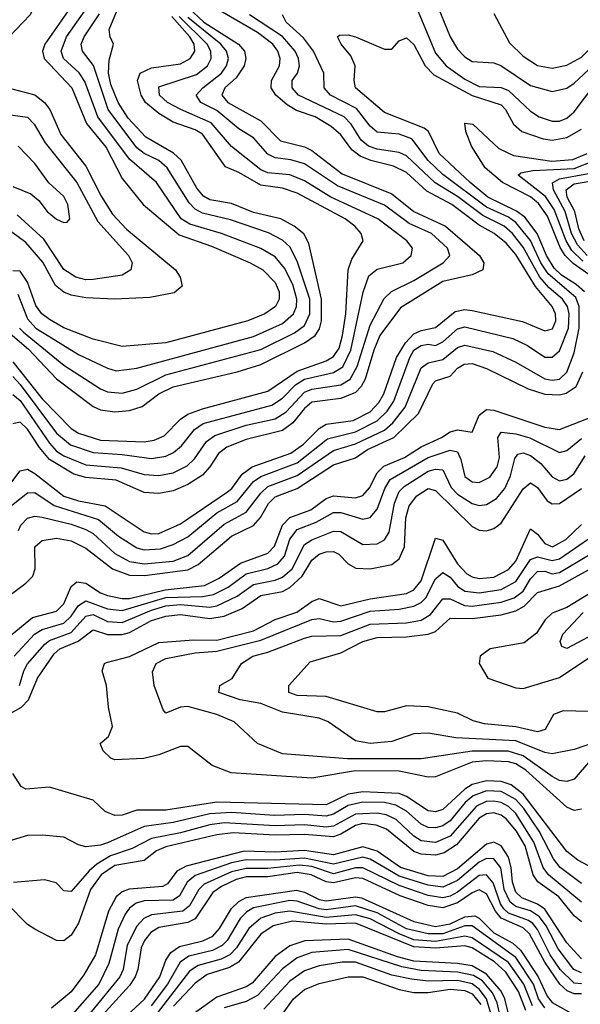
# Model space of a CAD drawing. Header units: inches. Extents: x 884549 to 1028252, y 526810 to 653624.
# Tile 322 of 656: x 891129 to 892667, y 626695 to 629397. Entities that reach past the tile are written whole.
import ezdxf

# ---------------------------------------------------------------- set-up
doc = ezdxf.new("R2010")
doc.units = ezdxf.units.IN
doc.header["$MEASUREMENT"] = 0
doc.layers.add('A8692', color=7, linetype='Continuous')

msp = doc.modelspace()

# ---------------------------------------------------------------- linework, layer by layer
at = {"layer": 'A8692', "color": 5}
for points, elevation in [([(891030, 629592.3), (891166.4, 629490), (891175.2, 629475.2), (891176.5, 629450), (891157.6, 629410), (891080.9, 629330)], 3520), ([(891090, 628547), (891152.3, 628492.3), (891230, 628411.4), (891330, 628335), (891350, 628326), (891390, 628321), (891430, 628324.1), (891464.8, 628335.2), (891510, 628370.3), (891550, 628389), (891725.2, 628430), (891790, 628450.7), (891910, 628510), (891939.3, 628530), (891951.3, 628548.7), (891956.6, 628570), (891957.1, 628630), (891922.2, 628782.2), (891908.7, 628808.7), (891881.7, 628830), (891845.2, 628850), (891770, 628868), (891710, 628892.7), (891650, 628902.8), (891632.9, 628912.9), (891614.7, 628934.7), (891571.4, 629011.4), (891550.7, 629030.7), (891474.3, 629074.3), (891426.2, 629126.2), (891398.4, 629170), (891379, 629219), (891372.2, 629250), (891373.8, 629286.2), (891386.4, 629330), (891377, 629350), (891374.5, 629370), (891425.7, 629494.3)], 3420), ([(892268.4, 629450), (892310.1, 629350), (892330, 629316.2), (892350, 629294.8), (892370, 629282.3), (892430, 629278.7), (892448.6, 629271.4), (892530, 629216.4), (892590, 629199.7), (892630, 629208.9), (892650, 629222.8), (892690, 629259.1), (892750.7, 629329.3), (892847, 629413)], 3260), ([(892430, 629414.2), (892473.2, 629333.2), (892510, 629296.7), (892550, 629270.7), (892590, 629263.8), (892630, 629272.2), (892670, 629293.8), (892830, 629452.2)], 3280), ([(891093.2, 628110), (891130, 628158.8), (891150, 628163), (891170, 628151.6), (891250, 628089.1), (891290, 628076), (891362.8, 628062.8), (891470, 627991.3), (891490, 627985.7), (891510, 627986.8), (891570, 628013.4), (891699.1, 628100.9), (891710.4, 628110), (891739, 628150), (891766.2, 628170), (891873.1, 628206.9), (891907.7, 628232.3), (891950, 628274.5), (891970, 628286.9), (892043.3, 628296.7), (892090, 628320.5), (892114, 628346), (892128.2, 628370), (892162.8, 628470), (892187.6, 628510), (892210, 628534.4), (892230, 628544.2), (892270, 628552.3), (892323.8, 628596.2), (892350, 628601.6), (892370, 628599.1), (892508.4, 628568.4), (892570, 628543.3), (892591.2, 628548.8), (892600.3, 628570), (892599.4, 628590), (892590, 628609.9), (892544.2, 628664.2), (892490, 628752), (892463.9, 628783.9), (892430.8, 628810), (892390, 628832.6), (892314.9, 628890), (892246, 628926), (892190, 628977.3), (892154.4, 628994.4), (892092.2, 629010), (892062.6, 629022.6), (892040.1, 629040.1), (892010, 629080.4), (891983.7, 629103.7), (891939.4, 629130), (891887.8, 629147.8), (891862.9, 629162.9), (891831.9, 629190), (891818.6, 629210), (891819.3, 629230), (891841.4, 629270), (891843.3, 629290), (891836.9, 629310), (891823.5, 629330), (891781.6, 629361.6), (891667.4, 629427.4)], 3280), ([(891267.6, 629430), (891197.9, 629330), (891191.3, 629310), (891195.4, 629290), (891272.1, 629210), (891312.3, 629112.3), (891365.8, 629045.8), (891410, 628960.8), (891467.1, 628890), (891566.5, 628806.5), (891655.1, 628775.1), (891761, 628730), (891795.4, 628710), (891830, 628675.9), (891841.1, 628650), (891840.8, 628630), (891830.6, 628610), (891801.6, 628590), (891754.5, 628570), (891530, 628510.3), (891410, 628500.1), (891330, 628519.6), (891250, 628551.6), (891210, 628573.9), (891189.7, 628589.7), (891172.6, 628612.6), (891150, 628676.5), (891130, 628706.6), (891110, 628707.4)], 3480), ([(891591.2, 629430), (891633.6, 629390), (891729.4, 629330), (891745.2, 629310), (891749.5, 629290), (891744.8, 629270), (891723, 629237), (891691.3, 629210), (891683, 629190), (891699.5, 629170), (891790, 629119.4), (891844.1, 629064.1), (891910, 629047.6), (891930, 629037.9), (892013.8, 628973.8), (892150, 628919), (892210.4, 628870.4), (892297.3, 628830), (892390.6, 628750), (892402, 628730), (892399.5, 628710), (892370, 628696.6), (892290, 628678.2), (892173.5, 628606.5), (892116.8, 628530), (892100.1, 628490), (892076.4, 628410), (892065.6, 628390), (892050, 628373.7), (892010, 628357.6), (891930, 628346.9), (891910, 628330.1), (891877.9, 628290), (891850, 628269.5), (891750, 628244.7), (891696.7, 628223.3), (891674.1, 628205.9), (891650.6, 628169.4), (891630, 628147.1), (891590, 628120.9), (891550, 628103.7), (891510, 628096.6), (891470, 628099.3), (891392.9, 628132.9), (891310, 628140.1), (891277.5, 628150), (891210, 628190), (891182.6, 628222.6), (891150, 628273.2), (891130, 628292.2), (891110, 628287.3)], 3320), ([(891123.7, 628643.7), (891150, 628575.5), (891172.6, 628550), (891290, 628478.2), (891370, 628440.2), (891393.6, 628433.6), (891450, 628440.1), (891770, 628527.5), (891850, 628563.4), (891880.4, 628590), (891888, 628610), (891888.7, 628630), (891878.2, 628670), (891855.3, 628715.3), (891830, 628745.7), (891790, 628768.9), (891682.8, 628810), (891595.4, 628835.4), (891571.7, 628850), (891503.6, 628950), (891430, 629013.8), (891343.4, 629130), (891307.5, 629227.5), (891291.4, 629251.4), (891248.6, 629290), (891242, 629310), (891256.8, 629350), (891313.5, 629430)], 3460), ([(892217.9, 629430), (892270, 629305), (892298.9, 629270), (892350, 629233.4), (892390, 629213.7), (892450, 629211), (892470, 629202.3), (892530, 629145.8), (892554.3, 629130), (892590, 629118.1), (892610, 629118.3), (892630, 629126.6), (892650, 629143.5), (892761.4, 629290), (892870, 629380), (892910, 629402.7)], 3240), ([(891088.4, 628050), (891150, 628098.3), (891170, 628099.2), (891223.5, 628063.5), (891345.3, 628025.3), (891399.3, 627979.3), (891450, 627947.3), (891470, 627941.8), (891515.1, 627944.9), (891550, 627956.6), (891590, 627977.9), (891670, 628043.2), (891725.7, 628074.3), (891770.5, 628129.5), (891790, 628143.6), (891890, 628180.4), (891973.1, 628246.9), (892050, 628265.7), (892110, 628296), (892137.2, 628322.8), (892155.6, 628350), (892199.7, 628470), (892210, 628490), (892230, 628502.8), (892250, 628506.1), (892270, 628502.5), (892290, 628512.6), (892330, 628548.4), (892350, 628554.1), (892482.2, 628522.2), (892522.6, 628502.6), (892570, 628470.4), (892590, 628470.4), (892610, 628488.4), (892634.4, 628550), (892636.2, 628590), (892631.6, 628610), (892617.9, 628630), (892581.3, 628661.3), (892556.4, 628690), (892510, 628772.5), (892481.2, 628810), (892458, 628830), (892399.2, 628859.2), (892330, 628911.5), (892269, 628949), (892190, 629023), (892170, 629031.9), (892110, 629041.3), (892085.8, 629050), (892065.8, 629065.8), (892038.6, 629110), (892019.3, 629130), (891893.9, 629190), (891876.7, 629210), (891876.7, 629230), (891890.9, 629250), (891896.3, 629270), (891893.8, 629290), (891884.9, 629310), (891850, 629350.8), (891759.2, 629410)], 3260), ([(891110, 628417.4), (891130, 628395.7), (891230, 628261.8), (891267.9, 628230), (891330, 628208.6), (891410, 628203.7), (891490, 628192.7), (891530, 628199.2), (891550.9, 628209.1), (891572.8, 628227.2), (891607.9, 628272.1), (891631.8, 628288.2), (891821, 628339), (891850, 628358.4), (891885.2, 628394.8), (891910, 628409.9), (891990, 628428.7), (892015.5, 628444.5), (892037, 628490), (892071.3, 628648.7), (892086.5, 628693.5), (892110, 628712), (892179.9, 628730), (892203, 628750), (892206.6, 628770), (892191, 628790), (892111.2, 628850), (891982.2, 628910), (891910, 628954.6), (891870, 628971), (891810, 628976.9), (891790, 628985), (891710, 629048.6), (891654, 629114), (891570.8, 629150), (891534.1, 629170), (891512.4, 629190), (891510, 629212.2), (891614, 629246), (891644, 629270), (891654.2, 629290), (891653.3, 629310), (891642.7, 629330), (891566, 629406)], 3360), ([(891110, 628457.6), (891190, 628356.2), (891270, 628275.1), (891290, 628261.8), (891350, 628242.5), (891470, 628238.5), (891497.4, 628242.6), (891525, 628255), (891570, 628300.2), (891590, 628314.4), (891630, 628329.2), (891810, 628377.1), (891890, 628432.5), (891970, 628460.9), (891990, 628472.3), (892005.1, 628494.9), (892014.6, 628530), (892023.2, 628590), (892030, 628710), (892040.1, 628739.9), (892071.2, 628790), (892066, 628810), (892048.7, 628830), (892021.8, 628850), (891890, 628920.7), (891850, 628934.8), (891790, 628942.8), (891730, 628977.9), (891693, 628993), (891630, 629082.7), (891610, 629094.3), (891550, 629116), (891510, 629139.5), (891473.4, 629170), (891462.1, 629190), (891451.5, 629230), (891459.4, 629250), (891490, 629264.3), (891570, 629275.8), (891596.3, 629290), (891609.1, 629310), (891607.8, 629330), (891595.9, 629350), (891545.7, 629405.7)], 3380), ([(891110, 628367.9), (891130, 628352), (891210, 628234.2), (891230, 628212.9), (891250, 628199.7), (891310, 628175.4), (891407, 628167), (891470, 628148.8), (891510, 628145.7), (891550, 628153.3), (891587.8, 628172.2), (891608.7, 628191.3), (891641.1, 628238.9), (891664.1, 628255.9), (891750, 628283.9), (891830, 628301), (891859.6, 628320.4), (891910, 628374.4), (891930, 628382.6), (892010, 628394.8), (892035.7, 628410), (892055.1, 628444.9), (892090, 628558.2), (892128.7, 628631.3), (892148.8, 628651.2), (892210, 628681.5), (892291.2, 628730), (892308.9, 628750), (892303.1, 628770), (892258.9, 628810), (892197.7, 628837.7), (892130, 628887.7), (892000.7, 628940.7), (891910, 629000.8), (891872.4, 629012.4), (891830, 629018), (891810, 629027.6), (891770, 629072.9), (891730, 629097.5), (891670, 629147.8), (891625.7, 629170), (891613.2, 629190), (891631.5, 629210), (891682.5, 629250), (891696.4, 629270), (891701.8, 629290), (891696.5, 629310), (891680.2, 629330), (891590, 629403.2)], 3340), ([(891125.3, 627994.7), (891132, 628010), (891150, 628029.2), (891170, 628034.5), (891190, 628031.5), (891270, 628012.7), (891310, 627997.6), (891330, 627986.5), (891390, 627931.7), (891430, 627910), (891470, 627903.9), (891550, 627911.1), (891590, 627926.1), (891690, 628011.9), (891750, 628044.9), (891790, 628097.3), (891810, 628115.3), (891890, 628145.5), (891990, 628214.8), (892050, 628232.7), (892129.5, 628270.5), (892152.3, 628290), (892186.6, 628333.4), (892230, 628441.5), (892250, 628455.3), (892290, 628464.1), (892330, 628497), (892350, 628503.5), (892426.6, 628486.6), (892490, 628456.8), (892570, 628411.1), (892590, 628407.4), (892610, 628410.7), (892630, 628429.3), (892650, 628482.8), (892664.2, 628550), (892664, 628610), (892654.4, 628634.4), (892579.1, 628699.1), (892559.2, 628730), (892530, 628791), (892490, 628840.5), (892470, 628854.6), (892410, 628882.1), (892290, 628971.6), (892250, 629010), (892204.5, 629070), (892170, 629082.3), (892110, 629088.3), (892090, 629104.3), (892052.7, 629152.7), (891982, 629190), (891964.3, 629210), (891963, 629250), (891935.1, 629310), (891907.1, 629347.1), (891860.3, 629390), (891849.9, 629410)], 3240), ([(891128.5, 628550), (891139.2, 628539.2), (891250, 628448.5), (891350, 628383.3), (891370, 628375.6), (891410, 628372), (891450, 628382.7), (891530, 628422.4), (891790, 628491.9), (891882.8, 628537.2), (891910, 628557.3), (891924.8, 628590), (891924.7, 628630), (891890, 628734), (891870, 628773.3), (891850, 628792), (891811.6, 628811.6), (891707.4, 628847.4), (891630, 628865.9), (891610, 628877.2), (891594.1, 628894.1), (891533.5, 628990), (891510.6, 629010), (891470, 629030), (891450, 629045.4), (891371.7, 629150), (891331, 629271), (891301.1, 629310), (891297.1, 629330), (891305.2, 629350), (891347.4, 629412.6)], 3440), ([(892678.9, 628650), (892656.2, 628670), (892615.4, 628695.4), (892595.1, 628715.1), (892574, 628750), (892548.8, 628810), (892514.6, 628854.6), (892491.6, 628871.6), (892413.5, 628910), (892364.7, 628950), (892279.8, 629030), (892250.2, 629090), (892238.8, 629098.8), (892130, 629142.3), (892050.3, 629210), (892046.7, 629230), (892049.5, 629270), (892037.5, 629297.5), (892010.6, 629330), (892000.4, 629350), (892005.8, 629354.2), (892030, 629355.5), (892049.9, 629350.1), (892130, 629315.7), (892150, 629315.8), (892170, 629339), (892190, 629346.6), (892210, 629328.6), (892241.2, 629270), (892265.5, 629245.5), (892370, 629188.6), (892450, 629163.2), (892462.2, 629150), (892483.9, 629110), (892506.6, 629090), (892565, 629070), (892590, 629065.9), (892630, 629073.1), (892670, 629096.8)], 3220), ([(891107.1, 629207.1), (891170, 629190.8), (891196.9, 629170), (891211.2, 629150), (891241.3, 629081.3), (891310, 628994.4), (891352.2, 628912.2), (891383.5, 628863.5), (891421.7, 628821.7), (891556.4, 628710), (891569.2, 628690), (891574.1, 628665.9), (891552.9, 628647.1), (891485.4, 628634.6), (891390, 628629.7), (891310, 628633.9), (891270, 628640.9), (891249.3, 628649.3), (891227.2, 628667.2), (891191.8, 628731.8), (891145.1, 628785.1), (891090, 628826.3)], 3520), ([(891090, 629137.3), (891149.6, 629129.6), (891168.5, 629110), (891198.8, 629058.8), (891285.4, 628950), (891343.4, 628843.4), (891427.1, 628750), (891436.8, 628730), (891433.3, 628710), (891410, 628695.4), (891330, 628683.6), (891310, 628682.6), (891283, 628690), (891250, 628711.7), (891194.5, 628794.5), (891121.5, 628861.5)], 3540), ([(892717.9, 628677.9), (892647.7, 628727.7), (892625.5, 628750), (892612, 628772), (892577.3, 628857.3), (892552.8, 628892.8), (892530, 628910.7), (892453.8, 628950), (892405.7, 628990), (892368.6, 629050), (892353.2, 629090), (892350, 629112.4), (892372.1, 629110), (892443.4, 629043.4), (892484, 629024), (892588.9, 629008.9), (892646.5, 629013.5), (892686.2, 629030)], 3180), ([(891110, 628938.7), (891158.8, 628918.8), (891181, 628901), (891203.9, 628870), (891230, 628849.7), (891250, 628840.1), (891259, 628841), (891266.2, 628850), (891260.3, 628890), (891250, 628911.8), (891208.8, 628948.8), (891170, 629001.8), (891124.6, 629050)], 3560), ([(892674, 628734), (892643.6, 628763.6), (892628, 628790), (892595.5, 628875.5), (892571.6, 628911.6), (892496.8, 628970), (892503.5, 628976.5), (892536.9, 628983.1), (892650, 628988.1), (892705.7, 629010)], 3160), ([(892685.7, 628750), (892659.2, 628779.2), (892643.3, 628810), (892625.6, 628870), (892593.7, 628930), (892590.5, 628949.5), (892610, 628960.1), (892690, 628974.9)], 3140), ([(892677.9, 628790), (892663, 628823), (892651.9, 628870), (892631.2, 628910), (892628.5, 628930), (892650, 628946.3), (892710, 628956.3)], 3120), ([(891063.9, 627790), (891145, 627850), (891164.2, 627870), (891170.8, 627890), (891169.9, 627950), (891190, 627967.2), (891230, 627973.8), (891270, 627966.8), (891310, 627946.1), (891383, 627890), (891430, 627872.4), (891471.1, 627871.1), (891590, 627886.7), (891618, 627902), (891710, 627979.3), (891770, 628008.8), (891789, 628031), (891811.1, 628068.9), (891830, 628087.3), (891890, 628110), (891990, 628174.9), (892050, 628194.7), (892083.2, 628216.8), (892155.4, 628250), (892223.5, 628316.5), (892262.1, 628397.9), (892270, 628405.6), (892310, 628418.8), (892330, 628440.2), (892348.6, 628451.4), (892370, 628453), (892410, 628439.2), (892524.2, 628384.2), (892570, 628368.8), (892610, 628367.4), (892628.3, 628371.7), (892655.8, 628390), (892674.5, 628430)], 3220), ([(891097.5, 627702.5), (891163.7, 627756.3), (891230, 627774), (891250, 627794), (891270, 627841.1), (891285.7, 627854.3), (891310, 627850.5), (891350, 627824), (891370, 627816.3), (891410, 627808), (891430, 627808.7), (891527.9, 627832.1), (891636, 627844), (891676.3, 627863.7), (891734.8, 627905.2), (891810, 627933.2), (891827.6, 627952.4), (891850.2, 628009.8), (891870, 628031), (891927.9, 628052.1), (891970, 628082.5), (891990, 628090.5), (892050, 628084.4), (892070, 628090.8), (892088.4, 628111.6), (892110, 628152.9), (892128.3, 628171.7), (892184.7, 628195.3), (892230, 628224.6), (892286.6, 628250), (892310, 628265.9), (892330, 628271.5), (892370, 628265.2), (892390, 628311.7), (892410, 628327), (892430, 628324.9), (892570, 628278.8), (892610, 628272.3), (892706.5, 628310)], 3180), ([(891113.5, 627650), (891169.4, 627710.6), (891190, 627723.6), (891250, 627740.3), (891270, 627759.6), (891290, 627789.5), (891310, 627801.9), (891370, 627779.8), (891410, 627775), (891530, 627811.3), (891630, 627813.9), (891660.3, 627819.7), (891700.4, 627839.6), (891750, 627875.6), (891810, 627890.6), (891836.8, 627903.2), (891855.2, 627924.8), (891870, 627971), (891890, 627997.5), (891942.3, 628017.7), (891990, 628044.6), (892010, 628044.6), (892070, 628025.9), (892090, 628030.9), (892110, 628053.4), (892130.6, 628110), (892145, 628135), (892250, 628195.1), (892310, 628215.6), (892330, 628210.4), (892339.6, 628190), (892350, 628143.3), (892370, 628128.8), (892390, 628126.8), (892419, 628141), (892439.2, 628170), (892444.9, 628195.1), (892440.7, 628250), (892450, 628265.2), (892490, 628260.5), (892529, 628249), (892610, 628208.9), (892630, 628214.8), (892670, 628247.6)], 3160), ([(891127.9, 627570), (891139.5, 627610), (891150, 627629.3), (891197.3, 627682.7), (891210, 627692.7), (891270, 627715.1), (891310, 627760.3), (891330, 627764.5), (891370, 627745.6), (891410, 627742.1), (891490, 627776.7), (891530, 627788.2), (891570, 627792), (891650, 627784.6), (891670, 627788.2), (891725.4, 627814.6), (891770, 627847.2), (891830, 627858.3), (891850, 627866.5), (891875.9, 627890), (891910, 627956.7), (891930, 627969.3), (891990, 627993.5), (892010, 627992), (892070, 627956.6), (892110, 627958.2), (892130, 627969.6), (892142.3, 627990), (892157.2, 628070), (892170, 628101.8), (892184, 628116), (892250, 628157.5), (892270, 628163.1), (892290, 628161.7), (892313.1, 628113.1), (892330, 628094.6), (892370, 628069.2), (892390, 628064), (892410, 628065.9), (892437.4, 628082.6), (892459.8, 628110), (892475.4, 628144.6), (892487.3, 628192.7), (892496, 628204), (892510, 628208.4), (892530, 628200.9), (892559, 628179), (892590, 628142.5), (892610, 628131.6), (892630, 628135.9), (892649.3, 628150.7), (892680.4, 628199.6)], 3140), ([(891090, 627485.5), (891133.3, 627510), (891152.9, 627530), (891177.6, 627590), (891223.2, 627656.8), (891238.9, 627670), (891288.7, 627691.3), (891330, 627722.7), (891370, 627709.9), (891410, 627709.1), (891430, 627715.4), (891490, 627747.9), (891530, 627760.2), (891570, 627764), (891650, 627753.7), (891690, 627760.3), (891739.3, 627780.7), (891790, 627816.5), (891850, 627827.9), (891870, 627838.3), (891904.2, 627870), (891930, 627913.9), (891950, 627929.8), (891970, 627936.3), (891990, 627937), (892004.6, 627930), (892030, 627903.8), (892051.3, 627891.3), (892090, 627889.8), (892150, 627901.6), (892170, 627916.8), (892184.7, 627950), (892188.3, 628030), (892197.3, 628062.7), (892218.4, 628090), (892250, 628109.8), (892270, 628104.9), (892370, 628005.9), (892390, 627996.2), (892410, 627994.5), (892430, 628000.3), (892450, 628015), (892510, 628109.1), (892530, 628125.8), (892550, 628112.6), (892576.6, 628076.6), (892590, 628067.8), (892610, 628069.2), (892670.5, 628110)], 3120), ([(892670, 627229.9), (892650, 627226.4), (892630, 627236), (892517.4, 627337.4), (892490, 627354.2), (892470, 627359.9), (892410, 627362.9), (892370, 627359.4), (892270, 627319.3), (892250, 627317.9), (892170, 627334.9), (892050, 627335.1), (891930, 627314.9), (891708.5, 627330), (891656.8, 627350), (891590, 627402.4), (891570, 627402.2), (891510, 627379), (891469, 627369), (891390, 627365.9), (891378.9, 627370), (891357.8, 627390), (891349.7, 627410), (891372.1, 627430), (891382.9, 627457.1), (891372.2, 627510), (891367, 627570), (891354.8, 627610), (891361.3, 627630), (891367.2, 627632.8), (891430, 627649.4), (891510, 627687.4), (891605.2, 627694.8), (891670, 627694.3), (891770, 627719.7), (891830, 627750.7), (891889.3, 627770.7), (891930, 627800.5), (891950, 627808.4), (892010, 627788.5), (892090, 627807.8), (892190, 627822.3), (892210, 627832), (892230, 627857.2), (892270, 627973.6), (892290, 627968.3), (892330, 627903.4), (892355.8, 627875.8), (892370, 627867.4), (892390, 627863.3), (892430, 627867.1), (892470, 627888.3), (892490, 627910.4), (892530, 627999.6), (892550, 627984.9), (892570, 627959.5), (892591.1, 627950), (892627.5, 627970), (892670, 628011.7)], 3080), ([(892695.3, 627364.7), (892650, 627312.8), (892630, 627306.1), (892610, 627309), (892590, 627319.5), (892510, 627376.7), (892469.2, 627389.2), (892370, 627389.7), (892230, 627368.3), (892028, 627368), (891850, 627382.4), (891781.5, 627410), (891716.8, 627470), (891669.7, 627490), (891590, 627511.5), (891570.1, 627509.9), (891530, 627493.7), (891522.6, 627502.6), (891498, 627570), (891493.2, 627606.8), (891502.9, 627630), (891530, 627644), (891610, 627659.1), (891670, 627663.4), (891790, 627694.2), (891930, 627750.8), (891950, 627753.3), (891990, 627744.5), (892010, 627746.2), (892090, 627773.3), (892170, 627779.5), (892210, 627787.2), (892230, 627797.1), (892242.9, 627810), (892270, 627862.6), (892290, 627879.5), (892310, 627866.6), (892330, 627841.8), (892350, 627828.3), (892390, 627823.7), (892450, 627833.3), (892490, 627855.2), (892530, 627915.4), (892550, 627922.9), (892590, 627912.3), (892610, 627916.8), (892690, 627972.2)], 3060), ([(892770, 627434.8), (892650, 627394.1), (892590, 627381.9), (892570, 627385.8), (892490, 627417.5), (892325.5, 627425.5), (892250, 627438.6), (892210, 627437), (892150, 627416.2), (892090, 627410), (892050, 627418.1), (891974.8, 627470), (891950, 627479.9), (891850, 627496.3), (891790, 627520.2), (891734, 627530), (891674.8, 627550), (891677.4, 627570), (891711.6, 627588.4), (891737.6, 627630), (891768.7, 627650), (891810, 627661.1), (891910, 627699.1), (891930, 627704.7), (892010, 627706.4), (892090, 627737.8), (892190, 627741.2), (892230, 627749.2), (892255.8, 627764.2), (892290, 627807.3), (892310, 627807.3), (892348.9, 627788.9), (892370, 627787.3), (892450, 627798.3), (892485.7, 627810), (892510, 627828.7), (892530, 627862.5), (892550, 627882.8), (892570, 627883.2), (892590, 627876), (892610, 627879.9), (892690, 627927.1)], 3040), ([(892690, 627498.2), (892620, 627500), (892593.7, 627490), (892570.8, 627449.2), (892550, 627442.6), (892490, 627456.5), (892404.2, 627464.2), (892373, 627473), (892330, 627493.3), (892250, 627511.3), (892190, 627513.4), (892130, 627497.2), (892110, 627497.1), (891970, 627539.1), (891890, 627542.3), (891867.3, 627550), (891867.5, 627570), (891925.5, 627634.5), (892010, 627659.6), (892070, 627690.7), (892110, 627700.9), (892190, 627703.2), (892249.8, 627710.2), (892270, 627717.6), (892310, 627754.8), (892370, 627753.1), (892450, 627763.7), (892490, 627774.8), (892512.6, 627787.4), (892550, 627824.9), (892610, 627843.2), (892730.4, 627909.6)], 3020), ([(892750, 627857), (892630, 627783.4), (892590, 627767.8), (892570.8, 627750), (892547.2, 627712.8), (892513.3, 627686.7), (892419.8, 627670), (892392.6, 627650), (892389.7, 627630.3), (892413.7, 627590), (892490, 627563.5), (892510, 627561.8), (892610, 627591.4), (892710, 627658.4)], 2980), ([(892730, 627724.1), (892630, 627670.8), (892616.2, 627676.2), (892611.7, 627690), (892619.1, 627710), (892675.1, 627770)], 2960), ([(892690, 627074.6), (892660.1, 627090), (892630, 627114), (892510, 627271.7), (892477.2, 627297.2), (892450, 627306.5), (892410, 627307.6), (892370, 627298), (892350, 627285.4), (892290, 627229), (892270, 627222.9), (892250, 627226), (892190, 627264.7), (892170, 627272.9), (892070, 627278), (892030, 627271.2), (891970, 627242.2), (891670, 627249.4), (891530, 627227.5), (891450, 627227.5), (891410, 627213.7), (891390, 627212.8), (891363.4, 627223.4), (891330, 627255.3), (891210.8, 627290.8), (891145.2, 627285.2), (891132.6, 627292.6), (891110, 627328.3)], 3120), ([(892670, 627026.3), (892612.1, 627070), (892594, 627094), (892554.1, 627170), (892511.8, 627231.8), (892490, 627256.7), (892450, 627278.3), (892410, 627280.1), (892372.9, 627267.1), (892351.3, 627248.7), (892310, 627198.5), (892290, 627184.5), (892270, 627178.5), (892250, 627179.6), (892230, 627189), (892190, 627224.8), (892161.1, 627241.1), (892130, 627248.2), (892070, 627249.5), (892030, 627240), (891990, 627216.3), (891970, 627210.7), (891910, 627215.7), (891827.6, 627212.4), (891710, 627221), (891650, 627217.2), (891550, 627193.7), (891470, 627182.7), (891370, 627137.6), (891350, 627131), (891310, 627126.9), (891290, 627132.3), (891250, 627153.3), (891190, 627159.2), (891150, 627157.9), (891090, 627139.8)], 3140), ([(892670, 626974.6), (892579.7, 627050), (892565.6, 627070), (892540, 627140), (892490, 627217.9), (892470, 627237.5), (892450, 627248.3), (892430, 627252.5), (892409.2, 627250.8), (892381.9, 627238.1), (892310, 627155.8), (892270, 627138.7), (892230, 627143), (892210, 627156.1), (892162.1, 627202.1), (892134.6, 627214.6), (892110, 627219.2), (892050, 627216.8), (891990, 627183.9), (891970, 627181.2), (891910, 627187), (891830, 627184.1), (891690, 627192.8), (891650, 627187.4), (891570, 627165.4), (891490, 627150.1), (891437.5, 627122.5), (891377.9, 627102.1), (891340.5, 627079.5), (891319.5, 627060.5), (891270, 627004.3), (891250, 627006.5), (891228.4, 627028.4), (891196.6, 627036.6), (891111.5, 627028.5)], 3160), ([(892670, 626921.1), (892650, 626937.2), (892607.8, 626990), (892550.5, 627030.5), (892537.4, 627050), (892515.4, 627130), (892492.1, 627170), (892464, 627204), (892450, 627213.9), (892430, 627219.7), (892410, 627217), (892390, 627205.7), (892327.5, 627132.6), (892293.5, 627110), (892270, 627103.8), (892230, 627106.6), (892210, 627113.9), (892135.6, 627175.6), (892106.6, 627186.6), (892070.7, 627190.7), (892050, 627185.8), (892010, 627161.2), (891990, 627154.5), (891910, 627161.1), (891830, 627158.6), (891714.5, 627165.5), (891670, 627159.4), (891530, 627127.1), (891504.1, 627115.9), (891470, 627089.7), (891390, 627075.6), (891352.1, 627050), (891322.6, 627010), (891290, 626916.9), (891270, 626884.5), (891250, 626868.4), (891230, 626869.3), (891170, 626900.5), (891150, 626913.9), (891094.5, 626970)], 3180), ([(892670, 626819.7), (892630, 626862.9), (892570, 626955.3), (892550, 626969.3), (892506.8, 626986.8), (892490, 627002.4), (892480.8, 627030), (892477.7, 627070), (892470, 627098.9), (892450, 627129.2), (892430, 627139.2), (892410, 627134.4), (892330, 627066.6), (892290, 627045.1), (892250, 627047.4), (892174, 627070), (892110, 627114.6), (892070, 627127.2), (891990, 627105.2), (891910, 627116.3), (891830, 627112), (891745, 627115), (891585.9, 627074.1), (891560, 627060), (891534.4, 627025.6), (891521.8, 627018.2), (891429.4, 627010.6), (891410, 627003.5), (891393, 626990), (891372.5, 626950), (891336.8, 626830), (891304.9, 626775.1), (891270, 626729.2), (891215.9, 626684.1)], 3220), ([(892670, 626781.1), (892649.6, 626790), (892606.6, 626846.6), (892573.6, 626910), (892555.1, 626935.1), (892530, 626950.9), (892490, 626963.2), (892474.7, 626974.7), (892458.2, 627010), (892449.1, 627069.1), (892430, 627094.2), (892410, 627094.8), (892390, 627084.6), (892330, 627034.6), (892290, 627015.9), (892250, 627021.2), (892170, 627046.1), (892090, 627092.8), (892070, 627098.2), (891990, 627079.1), (891910, 627095.9), (891830, 627090), (891750, 627091), (891710, 627082.7), (891610, 627047.7), (891587.9, 627030), (891567.3, 626992.7), (891550, 626980.8), (891470, 626978.4), (891448.1, 626971.9), (891430, 626958.9), (891417.6, 626942.4), (891398.8, 626901.2), (891373.1, 626806.9), (891346.1, 626750), (891254.5, 626645.5)], 3240), ([(892670, 626750.4), (892650, 626753), (892611.8, 626790), (892584.8, 626830), (892550, 626900.1), (892536.6, 626916.7), (892525, 626925), (892470, 626945), (892457.1, 626957.1), (892448.1, 626970), (892427.9, 627027.9), (892410, 627050.4), (892390, 627048.2), (892330, 627002.7), (892310, 626991.8), (892290, 626987.3), (892250, 626993.4), (892170, 627020.7), (892070, 627069.4), (892050, 627069), (891990, 627052.8), (891930, 627072.5), (891896.1, 627076.1), (891810, 627067), (891750, 627067.4), (891710, 627057.9), (891635.3, 627024.7), (891619.9, 627010), (891594.9, 626965.1), (891576.2, 626950), (891490, 626940.3), (891469.7, 626930.3), (891450.5, 626909.5), (891423.4, 626856.6), (891412.7, 626790), (891403.5, 626770), (891272.7, 626610)], 3260), ([(892670, 626723.7), (892650, 626723.8), (892631.5, 626731.5), (892611.2, 626750), (892569.5, 626810), (892528, 626888), (892510, 626904.4), (892450, 626930.8), (892434.5, 626950), (892410, 626997.7), (892390, 627008.7), (892370, 627000.7), (892330, 626973), (892290, 626959.4), (892250, 626965.4), (892172.6, 626992.6), (892070, 627040), (892050, 627041.5), (891990, 627028), (891970, 627030.8), (891928.3, 627050), (891890, 627056.4), (891810, 627044.7), (891750, 627044.1), (891722.8, 627037.2), (891682.1, 627017.9), (891658.9, 627001.1), (891610, 626929.2), (891590, 626919.1), (891510, 626905.3), (891488.5, 626891.5), (891471.2, 626870), (891461.7, 626850), (891452.9, 626790), (891445.1, 626770), (891430, 626746.4), (891317.7, 626622.3)], 3280), ([(891408.6, 626651.4), (891471, 626709), (891513.2, 626770), (891530, 626816.1), (891543.1, 626836.9), (891567, 626853), (891631.6, 626868.4), (891658.4, 626881.6), (891677, 626903), (891710, 626957.4), (891730, 626976.5), (891750, 626987.9), (891888.1, 627008.1), (891910, 627002.4), (891950, 626982.5), (891970, 626978.5), (892050, 626989.4), (892066.8, 626986.8), (892210, 626922.2), (892270, 626908.5), (892310, 626915.4), (892350, 626934.5), (892377.3, 626937.3), (892390, 626931.3), (892430, 626890.9), (892482.3, 626862.3), (892503.3, 626843.3), (892551.4, 626770), (892576.6, 626716.6), (892590, 626699.6), (892650, 626665.6)], 3320), ([(892570, 626684.6), (892552.8, 626710), (892538.7, 626750), (892490, 626822.9), (892370, 626909.6), (892350, 626909.6), (892290, 626888.4), (892250, 626887.7), (892190, 626902.1), (892110, 626946), (892050, 626964.5), (891970, 626953.9), (891950, 626956.4), (891890, 626978), (891870, 626979.2), (891770, 626959.2), (891751.5, 626948.5), (891733.3, 626930), (891697.9, 626870), (891684.4, 626855.6), (891657.5, 626842.5), (891592.8, 626827.2), (891569.3, 626810.7), (891533.8, 626750), (891489.4, 626690)], 3340), ([(892536, 626690), (892511.9, 626750), (892470, 626809.1), (892370, 626877.5), (892350, 626881.9), (892270, 626867.2), (892210, 626871.8), (892170, 626887.7), (892090, 626929.5), (892050, 626940.2), (891970, 626933.2), (891870, 626950.3), (891830, 626944.5), (891790, 626931.2), (891757.2, 626902.8), (891723.5, 626850), (891705, 626830), (891681.9, 626818.1), (891618.7, 626801.3), (891594.5, 626785.5), (891506.1, 626670)], 3360), ([(892517.3, 626677.3), (892497.4, 626730), (892462.6, 626782.6), (892431.4, 626811.4), (892370, 626849.5), (892350, 626855.3), (892270, 626848.5), (892210, 626852.2), (892050, 626917.2), (891970, 626914.5), (891877.1, 626922.9), (891824.6, 626910), (891790, 626886.9), (891728.7, 626810), (891704.3, 626795.7), (891643.5, 626776.5), (891610, 626753), (891550.6, 626689.4)], 3380), ([(892474.1, 626654.1), (892460.2, 626710), (892450, 626730.5), (892410, 626777.3), (892370, 626800), (892330, 626807), (892210, 626813.4), (892165, 626825), (892030, 626873.1), (891910.8, 626869.2), (891870, 626855.3), (891830, 626826.1), (891767, 626753), (891750, 626742.4), (891670, 626714.1), (891608.7, 626670)], 3420), ([(892449.5, 626649.5), (892438.8, 626698.8), (892426.2, 626726.2), (892398.7, 626758.7), (892374, 626774), (892330, 626782.9), (892230, 626787.2), (892177.3, 626797.3), (892030, 626844.8), (891930, 626836.8), (891890, 626822.1), (891850, 626792.3), (891781.4, 626718.6), (891750, 626702.7), (891690, 626685)], 3440), ([(892432.4, 626632.4), (892409.7, 626709.7), (892390, 626736.6), (892370, 626750.6), (892330, 626759.7), (892250, 626758.1), (892203.5, 626763.5), (892150, 626774.9), (892049.9, 626810.1), (892014, 626810), (891950, 626800.4), (891910, 626786.5), (891870, 626757.9), (891798.7, 626681.3)], 3460), ([(891842.2, 626657.8), (891880.1, 626710), (891910, 626735), (891950, 626751.8), (892030, 626769.7), (892070, 626770.3), (892170, 626735.4), (892210, 626727.3), (892250, 626727), (892310, 626736.3), (892350, 626732.9), (892370, 626723), (892393.9, 626693.9)], 3480)]:
    msp.add_lwpolyline(points, dxfattribs=dict(at, elevation=elevation))

doc.saveas('drawing.dxf')
